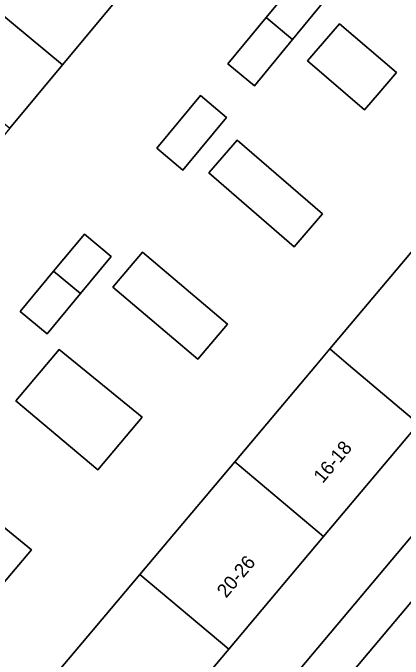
# Model space of a CAD drawing. Extents: x 162523 to 163266, y 381230 to 382050.
# Drawn here: x 163010.2 to 163038.67, y 381728.52 to 381775.7 of the extents above; entities that cross this region are included whole.
import ezdxf

# ---------------------------------------------------------------- set-up
doc = ezdxf.new("R2010")
doc.units = 0
for name, color, linetype in [('IMGEO_Erf', 7, 'Continuous'), ('IMGEO_Pand', 7, 'Continuous'), ('IMGEO_Pand_nummerreeks', 7, 'Continuous'), ('IMGEO_Rijbaan_lokaal_open', 7, 'Continuous'), ('IMGEO_Voetpad_open', 7, 'Continuous')]:
    doc.layers.add(name, color=color, linetype=linetype)

msp = doc.modelspace()

# ---------------------------------------------------------------- linework, layer by layer
at = {"layer": 'IMGEO_Erf'}
for points in [[(163025.887, 381771.982), (163028.667, 381775.357), (163030.943, 381778.121), (163032.879, 381776.527), (163030.595, 381773.754), (163027.823, 381770.388)], [(163031.705, 381772.192), (163034.036, 381774.911), (163038.195, 381771.347), (163036.917, 381769.856), (163035.864, 381768.628)], [(163020.704, 381765.817), (163023.882, 381769.682), (163025.772, 381768.071), (163022.948, 381764.636), (163022.595, 381764.206)], [(163024.485, 381764.023), (163026.565, 381766.421), (163032.793, 381761.02), (163030.714, 381758.622)], [(163010.718, 381753.897), (163013.16, 381756.835), (163015.41, 381759.542), (163017.376, 381757.909), (163015.125, 381755.201), (163012.684, 381752.264)], [(163017.497, 381755.685), (163019.657, 381758.225), (163025.847, 381752.964), (163023.687, 381750.424)], [(163010.411, 381747.373), (163013.576, 381751.122), (163019.63, 381746.169), (163016.388, 381742.328)], [(163011.548, 381736.493), (163009.426, 381733.979), (163003.449, 381739.023), (163005.494, 381741.446)]]:
    msp.add_lwpolyline(points, close=True, dxfattribs=at)
for points in [[(163017.739, 381776.615), (163013.825, 381771.906), (163009.983, 381767.283), (163006.14, 381762.66), (163008.832, 381760.423), (163004.983, 381755.792), (163002.291, 381758.029), (163000, 381755.273), (162998.362, 381753.389), (162995.417, 381750), (162994.372, 381748.798), (162992.373, 381746.497), (162990.436, 381744.206), (162988.151, 381746.141), (162984.336, 381749.372), (162984.864, 381750), (162988.18, 381753.945), (162992.092, 381758.6), (162996.004, 381763.255), (162999.199, 381767.057), (162999.951, 381767.805), (163003.798, 381772.423), (163007.641, 381777.046)], [(163012.521, 381726.464), (163019.454, 381734.695), (163026.388, 381742.927), (163032.345, 381750), (163033.321, 381751.159), (163040.254, 381759.391)], [(163039.799, 381745.703), (163032.871, 381737.466), (163025.944, 381729.23), (163019.017, 381720.994), (163012.089, 381712.757), (163005.162, 381704.52), (163000, 381698.383), (162998.234, 381696.283), (162991.307, 381688.047), (162986.216, 381681.994), (162984.377, 381679.811), (162988.098, 381676.598), (163000, 381690.752), (163049.821, 381750)]]:
    msp.add_lwpolyline(points, dxfattribs=at)
at = {"layer": 'IMGEO_Pand'}
for points in [[(163011.556, 381781.755), (163007.641, 381777.046), (163013.825, 381771.906), (163017.739, 381776.615)], [(163028.667, 381775.357), (163030.595, 381773.754), (163032.879, 381776.527), (163030.943, 381778.121)], [(163003.798, 381772.423), (163009.983, 381767.283), (163013.825, 381771.906), (163007.641, 381777.046)], [(163030.595, 381773.754), (163028.667, 381775.357), (163025.887, 381771.982), (163027.823, 381770.388)], [(163034.036, 381774.911), (163031.705, 381772.192), (163035.864, 381768.628), (163036.917, 381769.856), (163038.195, 381771.347)], [(163025.772, 381768.071), (163023.882, 381769.682), (163020.704, 381765.817), (163022.595, 381764.206), (163022.948, 381764.636)], [(163026.565, 381766.421), (163024.485, 381764.023), (163030.714, 381758.622), (163032.793, 381761.02)], [(163013.16, 381756.835), (163015.125, 381755.201), (163017.376, 381757.909), (163015.41, 381759.542)], [(163040.254, 381759.391), (163033.321, 381751.159), (163034.697, 381750), (163039.799, 381745.703), (163043.413, 381750), (163046.729, 381753.938)], [(163019.657, 381758.225), (163017.497, 381755.685), (163023.687, 381750.424), (163025.847, 381752.964)], [(163015.125, 381755.201), (163013.16, 381756.835), (163010.718, 381753.897), (163012.684, 381752.264)], [(163010.411, 381747.373), (163016.388, 381742.328), (163019.63, 381746.169), (163013.576, 381751.122)], [(163039.799, 381745.703), (163034.697, 381750), (163033.321, 381751.159), (163032.345, 381750), (163026.388, 381742.927), (163032.871, 381737.466)], [(163026.388, 381742.927), (163019.454, 381734.695), (163025.944, 381729.23), (163032.871, 381737.466)], [(163005.494, 381741.446), (163003.449, 381739.023), (163009.426, 381733.979), (163011.548, 381736.493)], [(163019.017, 381720.994), (163025.944, 381729.23), (163019.454, 381734.695), (163012.521, 381726.464)]]:
    msp.add_lwpolyline(points, close=True, dxfattribs=at)
at = {"layer": 'IMGEO_Rijbaan_lokaal_open'}
msp.add_lwpolyline([(163050.901, 381746.533), (163013.536, 381702.12), (163018.166, 381698.234), (163052.803, 381739.418), (163055.527, 381742.589)], close=True, dxfattribs=at)
at = {"layer": 'IMGEO_Voetpad_open'}
for points in [[(163078.877, 381786.336), (163077.759, 381785.04), (163077.709, 381784.926), (163072.943, 381779.361), (163072.8, 381779.218), (163071.642, 381777.967), (163071.239, 381778.315), (163066.007, 381772.222), (163066.393, 381771.873), (163064.046, 381769.103), (163059.733, 381763.949), (163057.544, 381761.374), (163056.336, 381759.96), (163057.405, 381759.019), (163049.821, 381750), (163000, 381690.752), (162988.098, 381676.598), (162985.004, 381672.854)], [(162994.104, 381679.065), (162995.931, 381681.208), (163000, 381686.206), (163006.892, 381694.222), (163011.669, 381699.9), (163013.536, 381702.12), (163050.901, 381746.533)]]:
    msp.add_lwpolyline(points, dxfattribs=at)

# ---------------------------------------------------------------- texts
at = {"layer": 'IMGEO_Pand_nummerreeks'}
for s, rotation, p in [('16-18', 49.9334, (163032.803, 381741.3)), ('20-26', 49.934, (163025.756, 381732.922))]:
    msp.add_text(s, height=1, rotation=rotation, dxfattribs=at).set_placement(p)

doc.saveas('drawing.dxf')
